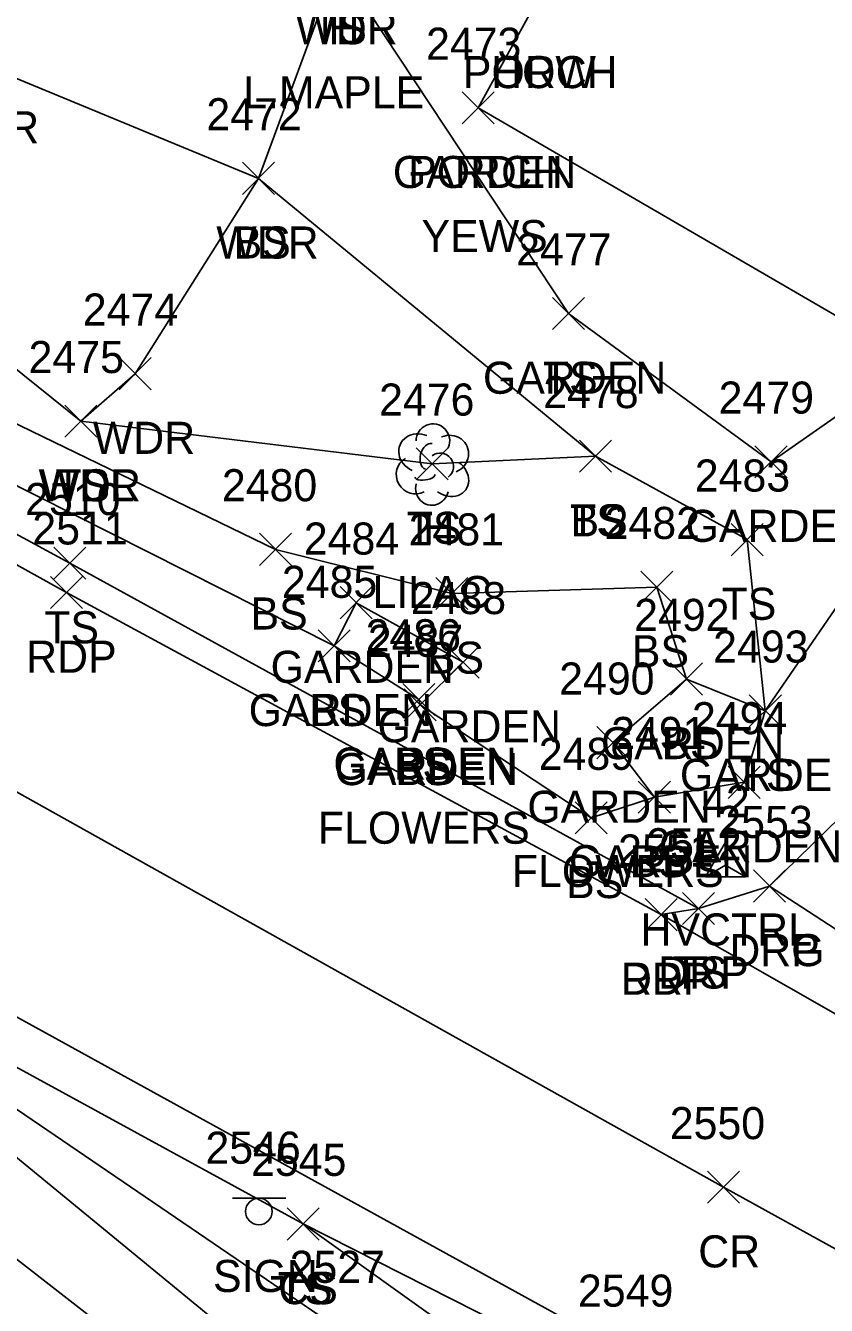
# Model space of a CAD drawing. Extents: x 1499292 to 1501024, y 534584 to 538043.
# Drawn here: x 1499506.8 to 1499556.7, y 537866.2 to 537946 of the extents above; entities that cross this region are included whole.
import ezdxf

# ---------------------------------------------------------------- set-up
doc = ezdxf.new("R2010")
doc.units = 0
for name, color, linetype in [('C_A', 7, 'Continuous'), ('C_I', 7, 'Continuous'), ('CPSM', 7, 'Continuous'), ('L_A', 7, 'Continuous'), ('L_C', 7, 'Continuous'), ('L_I', 7, 'Continuous'), ('L_TIC', 7, 'Continuous'), ('LAPB', 7, 'Continuous'), ('LAWA', 7, 'Continuous'), ('LBF', 7, 'Continuous'), ('LELB', 7, 'Continuous'), ('LTD', 7, 'Continuous'), ('LWS', 7, 'Continuous'), ('P_A', 7, 'Continuous'), ('P_I', 7, 'Continuous'), ('P_TIC', 7, 'Continuous'), ('PET', 7, 'Continuous'), ('PRC', 7, 'Continuous'), ('R_A', 7, 'Continuous'), ('R_I', 7, 'Continuous'), ('R_TIC', 7, 'Continuous'), ('RDG', 7, 'Continuous'), ('RDP', 7, 'Continuous'), ('S_A', 7, 'Continuous'), ('S_I', 7, 'Continuous'), ('SSGN', 7, 'Continuous')]:
    doc.layers.add(name, color=color, linetype=linetype)

msp = doc.modelspace()

# ---------------------------------------------------------------- linework, layer by layer
at = {"layer": 'CPSM'}
for p, q in [((1499549.185, 537892.945), (1499550.435, 537895.11)), ((1499551.685, 537892.945), (1499550.435, 537895.11)), ((1499550.435, 537893.666), (1499550.435, 537895.11)), ((1499549.185, 537892.945), (1499550.435, 537893.666)), ((1499550.435, 537893.666), (1499550.435, 537893.666)), ((1499550.435, 537893.666), (1499551.685, 537892.945)), ((1499549.185, 537892.945), (1499551.685, 537892.945))]:
    msp.add_line(p, q, dxfattribs=at)
at = {"layer": 'L_TIC'}
for points in [[(1499534.008, 537939.909), (1499536.008, 537941.909)], [(1499536.008, 537939.909), (1499534.008, 537941.909)], [(1499534.008, 537939.909), (1499536.008, 537941.909)], [(1499536.008, 537939.909), (1499534.008, 537941.909)], [(1499520.299, 537935.511), (1499522.299, 537937.511)], [(1499522.299, 537935.511), (1499520.299, 537937.511)], [(1499520.299, 537935.511), (1499522.299, 537937.511)], [(1499522.299, 537935.511), (1499520.299, 537937.511)], [(1499539.63, 537927.077), (1499541.63, 537929.077)], [(1499541.63, 537927.077), (1499539.63, 537929.077)], [(1499539.63, 537927.077), (1499541.63, 537929.077)], [(1499541.63, 537927.077), (1499539.63, 537929.077)], [(1499512.59, 537923.329), (1499514.59, 537925.329)], [(1499514.59, 537923.329), (1499512.59, 537925.329)], [(1499509.207, 537920.367), (1499511.207, 537922.367)], [(1499511.207, 537920.367), (1499509.207, 537922.367)], [(1499509.207, 537920.367), (1499511.207, 537922.367)], [(1499511.207, 537920.367), (1499509.207, 537922.367)], [(1499509.207, 537920.367), (1499511.207, 537922.367)], [(1499511.207, 537920.367), (1499509.207, 537922.367)], [(1499531.132, 537917.714), (1499533.132, 537919.714)], [(1499533.132, 537917.714), (1499531.132, 537919.714)], [(1499541.324, 537918.18), (1499543.324, 537920.18)], [(1499543.324, 537918.18), (1499541.324, 537920.18)], [(1499541.324, 537918.18), (1499543.324, 537920.18)], [(1499543.324, 537918.18), (1499541.324, 537920.18)], [(1499552.274, 537917.838), (1499554.274, 537919.838)], [(1499554.274, 537917.838), (1499552.274, 537919.838)], [(1499552.274, 537917.838), (1499554.274, 537919.838)], [(1499554.274, 537917.838), (1499552.274, 537919.838)], [(1499550.778, 537912.978), (1499552.778, 537914.978)], [(1499552.778, 537912.978), (1499550.778, 537914.978)], [(1499521.355, 537912.373), (1499523.355, 537914.373)], [(1499523.355, 537912.373), (1499521.355, 537914.373)], [(1499508.513, 537911.513), (1499510.513, 537913.513)], [(1499510.513, 537911.513), (1499508.513, 537913.513)], [(1499532.357, 537909.617), (1499534.357, 537911.617)], [(1499534.357, 537909.617), (1499532.357, 537911.617)], [(1499545.15, 537910.02), (1499547.15, 537912.02)], [(1499547.15, 537910.02), (1499545.15, 537912.02)], [(1499526.38, 537909.046), (1499528.38, 537911.046)], [(1499528.38, 537909.046), (1499526.38, 537911.046)], [(1499526.38, 537909.046), (1499528.38, 537911.046)], [(1499528.38, 537909.046), (1499526.38, 537911.046)], [(1499525.011, 537906.349), (1499527.011, 537908.349)], [(1499527.011, 537906.349), (1499525.011, 537908.349)], [(1499525.011, 537906.349), (1499527.011, 537908.349)], [(1499527.011, 537906.349), (1499525.011, 537908.349)], [(1499533.054, 537905.334), (1499535.054, 537907.334)], [(1499535.054, 537905.334), (1499533.054, 537907.334)], [(1499533.054, 537905.334), (1499535.054, 537907.334)], [(1499535.054, 537905.334), (1499533.054, 537907.334)], [(1499546.993, 537904.287), (1499548.993, 537906.287)], [(1499548.993, 537904.287), (1499546.993, 537906.287)], [(1499546.993, 537904.287), (1499548.993, 537906.287)], [(1499548.993, 537904.287), (1499546.993, 537906.287)], [(1499530.296, 537903.013), (1499532.296, 537905.013)], [(1499532.296, 537903.013), (1499530.296, 537905.013)], [(1499530.296, 537903.013), (1499532.296, 537905.013)], [(1499532.296, 537903.013), (1499530.296, 537905.013)], [(1499530.375, 537902.668), (1499532.375, 537904.668)], [(1499532.375, 537902.668), (1499530.375, 537904.668)], [(1499530.375, 537902.668), (1499532.375, 537904.668)], [(1499532.375, 537902.668), (1499530.375, 537904.668)], [(1499551.919, 537902.309), (1499553.919, 537904.309)], [(1499553.919, 537902.309), (1499551.919, 537904.309)], [(1499551.919, 537902.309), (1499553.919, 537904.309)], [(1499553.919, 537902.309), (1499551.919, 537904.309)], [(1499542.4, 537900.317), (1499544.4, 537902.317)], [(1499544.4, 537900.317), (1499542.4, 537902.317)], [(1499542.4, 537900.317), (1499544.4, 537902.317)], [(1499544.4, 537900.317), (1499542.4, 537902.317)], [(1499550.602, 537897.843), (1499552.602, 537899.843)], [(1499552.602, 537897.843), (1499550.602, 537899.843)], [(1499550.602, 537897.843), (1499552.602, 537899.843)], [(1499552.602, 537897.843), (1499550.602, 537899.843)], [(1499544.994, 537896.922), (1499546.994, 537898.922)], [(1499546.994, 537896.922), (1499544.994, 537898.922)], [(1499544.994, 537896.922), (1499546.994, 537898.922)], [(1499546.994, 537896.922), (1499544.994, 537898.922)], [(1499541.047, 537895.621), (1499543.047, 537897.621)], [(1499543.047, 537895.621), (1499541.047, 537897.621)], [(1499547.752, 537889.981), (1499549.752, 537891.981)], [(1499549.752, 537889.981), (1499547.752, 537891.981)], [(1499523.089, 537870.298), (1499525.089, 537872.298)], [(1499525.089, 537870.298), (1499523.089, 537872.298)], [(1499523.089, 537870.298), (1499525.089, 537872.298)], [(1499525.089, 537870.298), (1499523.089, 537872.298)]]:
    msp.add_lwpolyline(points, dxfattribs=at)
at = {"layer": 'LAPB'}
for points in [[(1499540.63, 537928.077), (1499553.274, 537918.838)], [(1499553.274, 537918.838), (1499562.242, 537925.098)], [(1499527.38, 537910.046), (1499526.011, 537907.349), (1499531.296, 537904.013), (1499531.375, 537903.668), (1499534.054, 537906.334)], [(1499527.38, 537910.046), (1499534.054, 537906.334)], [(1499543.4, 537901.317), (1499547.993, 537905.287), (1499552.919, 537903.309), (1499551.602, 537898.843)], [(1499543.4, 537901.317), (1499545.994, 537897.922), (1499551.602, 537898.843)]]:
    msp.add_lwpolyline(points, dxfattribs=at)
at = {"layer": 'LAWA'}
for points in [[(1499496.662, 537932.235), (1499503.855, 537943.699), (1499512.316, 537958.134), (1499519.601, 537964.392), (1499532.175, 537963.996), (1499526.227, 537949.876), (1499521.299, 537936.511), (1499513.59, 537924.329), (1499510.207, 537921.367)], [(1499496.662, 537932.235), (1499510.207, 537921.367)]]:
    msp.add_lwpolyline(points, dxfattribs=at)
at = {"layer": 'LBF'}
msp.add_lwpolyline([(1499538.424, 537947.137), (1499535.008, 537940.909), (1499562.242, 537925.098), (1499569.625, 537937.456), (1499571.824, 537941.761), (1499573.098, 537943.68), (1499566.943, 537947.6)], dxfattribs=at)
at = {"layer": 'LELB'}
for points in [[(1499317.886, 538011.726), (1499356.952, 537993.674), (1499397.448, 537973.179), (1499416.424, 537963.314), (1499438.648, 537951.874), (1499476.753, 537930.047), (1499490.298, 537922.933), (1499509.513, 537912.513), (1499548.752, 537890.981)], [(1499458.132, 537988.602), (1499497.489, 537969.525), (1499512.316, 537958.134), (1499526.227, 537949.876), (1499540.63, 537928.077)], [(1499309.186, 537981.429), (1499342.601, 537967.946), (1499383.002, 537948.454), (1499403.335, 537937.322), (1499425.862, 537923.972), (1499462.056, 537903.885), (1499477.958, 537896.437), (1499498.482, 537885.281), (1499524.089, 537871.298), (1499544.155, 537861.141), (1499587.091, 537836.791), (1499598.177, 537827.35), (1499596, 537821.552), (1499610.739, 537811.692), (1499624.068, 537800.087), (1499630.641, 537795.692), (1499636.949, 537791.6), (1499648.607, 537781.35)], [(1499489.448, 537955.958), (1499503.855, 537943.699), (1499521.299, 537936.511), (1499542.324, 537919.18)], [(1499446.582, 537950.147), (1499477.571, 537932.712), (1499491.196, 537924.904), (1499526.011, 537907.349)], [(1499455.021, 537950.388), (1499479.423, 537937.201), (1499492.562, 537927.801), (1499522.355, 537913.373), (1499533.357, 537910.617), (1499546.15, 537911.02), (1499547.993, 537905.287)], [(1499510.207, 537921.367), (1499532.132, 537918.714), (1499542.324, 537919.18), (1499551.778, 537913.978), (1499552.919, 537903.309), (1499565.41, 537921.467), (1499573.937, 537934.723), (1499581.355, 537940.574)], [(1499531.375, 537903.668), (1499542.047, 537896.621), (1499545.994, 537897.922)], [(1499473.284, 537889.721), (1499498.471, 537879.808), (1499498.645, 537874.964), (1499522.472, 537856.451), (1499547.406, 537847.481), (1499543.068, 537839.362), (1499550.539, 537830.456), (1499554.894, 537825.457), (1499558.691, 537827.698), (1499558.309, 537830.261), (1499565.321, 537832.423), (1499575.95, 537829.995), (1499584.046, 537827.015), (1499587.206, 537819.565), (1499598.435, 537808.198), (1499610.893, 537797.818), (1499632.622, 537783.246), (1499641.436, 537777.369), (1499648.073, 537774.807), (1499656.022, 537768.512), (1499664.288, 537756.487)], [(1499498.471, 537879.808), (1499497.323, 537882.497), (1499500.188, 537880.371), (1499524.797, 537860.195), (1499539.019, 537851.696), (1499547.406, 537847.481)], [(1499524.089, 537871.298), (1499543.469, 537857.463), (1499585.605, 537834.299), (1499594.227, 537825.662), (1499587.206, 537819.565)]]:
    msp.add_lwpolyline(points, dxfattribs=at)
at = {"layer": 'LTD'}
msp.add_line((1499532.132, 537918.714), (1499532.132, 537918.714), dxfattribs=at)
msp.add_line((1499532.132, 537918.714), (1499532.132, 537918.714), dxfattribs=at)
msp.add_arc((1499532.179, 537920.148), 1.047, 335.52715, 180.95627, dxfattribs=at)
for centre, major_axis, ratio, start_param, end_param in [((1499531.34, 537919.381), (1.21, -0.512), 0.895232, 1.570796, 4.712389), ((1499533.173, 537919.298), (-1.141, -0.483), 0.949671, 1.570796, 4.712389), ((1499531.923, 537919.173), (-0.208, -0.792), 0.645439, 3.141593, 6.283185), ((1499531.049, 537918.006), (0.584, -1.042), 0.959034, 3.141593, 6.283185), ((1499532.632, 537918.548), (-0.5, 0.667), 0.989748, 3.141593, 6.283185), ((1499533.132, 537917.881), (-1.09, 0.792), 0.841452, 1.570796, 4.712389), ((1499531.674, 537917.964), (-0.625, -0.083), 0.423636, 0, 3.141593), ((1499532.132, 537917.214), (0.265, 1.061), 0.942809, 1.570796, 4.712389)]:
    msp.add_ellipse(centre, major_axis=major_axis, ratio=ratio, start_param=start_param, end_param=end_param, dxfattribs=at)
at = {"layer": 'LWS'}
msp.add_lwpolyline([(1499497.73, 537883.548), (1499501.008, 537881.981), (1499526.496, 537864.626), (1499542.297, 537853.579), (1499550.737, 537846.923), (1499546.136, 537842.191), (1499544.619, 537839.692), (1499546.74, 537836.648), (1499553.032, 537830.931)], dxfattribs=at)
at = {"layer": 'P_TIC'}
for points in [[(1499508.306, 537909.677), (1499510.306, 537911.677)], [(1499510.306, 537909.677), (1499508.306, 537911.677)], [(1499545.423, 537889.59), (1499547.423, 537891.59)], [(1499547.423, 537889.59), (1499545.423, 537891.59)], [(1499549.301, 537872.589), (1499551.301, 537874.589)], [(1499551.301, 537872.589), (1499549.301, 537874.589)]]:
    msp.add_lwpolyline(points, dxfattribs=at)
at = {"layer": 'PET'}
for points in [[(1499318.777, 538007.185), (1499356.077, 537991.329), (1499396.207, 537971.039), (1499437.012, 537950.167), (1499476.074, 537929.172), (1499509.306, 537910.677), (1499546.423, 537890.59), (1499566.293, 537879.272), (1499602.082, 537858.76), (1499615.195, 537851.418), (1499643.027, 537835.063), (1499676.234, 537815.623), (1499707.101, 537797.403), (1499725.198, 537785.865), (1499749.466, 537768.587), (1499768.247, 537754.161), (1499782.48, 537740.777), (1499805.279, 537716.472), (1499820.533, 537699.08)], [(1499310.023, 537983.746), (1499343.075, 537969.541), (1499383.731, 537949.439), (1499427.71, 537927.425), (1499464.171, 537907.983), (1499500.199, 537887.497), (1499544.495, 537863.142), (1499587.74, 537838.677), (1499616.247, 537822.183), (1499651.021, 537801.554), (1499676.536, 537785.628), (1499704.158, 537768.574), (1499722.55, 537756.398), (1499745.414, 537739.8), (1499767.298, 537722.36), (1499790.892, 537701.646), (1499806.057, 537686.036), (1499813.912, 537693.068), (1499820.533, 537699.08)]]:
    msp.add_lwpolyline(points, dxfattribs=at)
at = {"layer": 'PRC'}
msp.add_lwpolyline([(1499314.647, 537995.238), (1499351.896, 537980.059), (1499390.853, 537960.785), (1499432.771, 537938.063), (1499470.255, 537918.917), (1499503.529, 537899.736), (1499550.301, 537873.589), (1499594.281, 537849.334), (1499631.071, 537828.01), (1499665.93, 537807.267), (1499699.614, 537786.782), (1499728.317, 537767.815), (1499774.937, 537731.181), (1499796.918, 537710.716), (1499813.912, 537693.068)], dxfattribs=at)
at = {"layer": 'R_TIC'}
for points in [[(1499552.185, 537891.375), (1499554.185, 537893.375)], [(1499554.185, 537891.375), (1499552.185, 537893.375)], [(1499552.185, 537891.375), (1499554.185, 537893.375)], [(1499554.185, 537891.375), (1499552.185, 537893.375)], [(1499547.752, 537889.981), (1499549.752, 537891.981)], [(1499549.752, 537889.981), (1499547.752, 537891.981)], [(1499545.423, 537889.59), (1499547.423, 537891.59)], [(1499547.423, 537889.59), (1499545.423, 537891.59)]]:
    msp.add_lwpolyline(points, dxfattribs=at)
at = {"layer": 'RDG'}
msp.add_lwpolyline([(1499553.185, 537892.375), (1499561.128, 537900.126), (1499572.66, 537921.037), (1499581.355, 537940.574), (1499588.537, 537959.177)], dxfattribs=at)
at = {"layer": 'RDP'}
msp.add_lwpolyline([(1499546.423, 537890.59), (1499548.752, 537890.981), (1499553.185, 537892.375), (1499565.054, 537884.662), (1499566.293, 537879.272)], dxfattribs=at)
at = {"layer": 'SSGN'}
for p, q in [((1499519.669, 537872.91), (1499523.002, 537872.91)), ((1499521.316, 537872.077), (1499521.316, 537872.077))]:
    msp.add_line(p, q, dxfattribs=at)
msp.add_circle((1499521.316, 537872.077), 0.833, dxfattribs=at)

# ---------------------------------------------------------------- texts
at = {"layer": 'C_A'}
msp.add_text('HVCTRL', height=2, dxfattribs=at).set_placement((1499545.128, 537888.666))
at = {"layer": 'C_I'}
msp.add_text('42', height=2, dxfattribs=at).set_placement((1499548.97, 537896.666))
at = {"layer": 'L_A'}
for s, p in [('WDR', (1499523.589, 537944.876)), ('TS', (1499524.637, 537944.876)), ('H', (1499525.66, 537944.876)), ('PORCH', (1499534.046, 537942.137)), ('HOW', (1499535.81, 537942.137)), ('WDR', (1499501.217, 537938.699)), ('GARDEN', (1499529.677, 537935.909)), ('PORCH', (1499530.63, 537935.909)), ('WDR', (1499518.661, 537931.511)), ('BS', (1499519.74, 537931.511)), ('GARDEN', (1499535.299, 537923.077)), ('TS', (1499539.039, 537923.077)), ('WDR', (1499510.952, 537919.329)), ('WDR', (1499507.569, 537916.367)), ('WDL', (1499507.624, 537916.367)), ('TS', (1499508.616, 537916.367)), ('TS', (1499530.541, 537913.714)), ('H', (1499531.565, 537913.714)), ('TS', (1499540.733, 537914.18)), ('BS', (1499540.765, 537914.18)), ('GARDEN', (1499547.944, 537913.838)), ('GARDEN', (1499547.944, 537913.838)), ('TS', (1499550.187, 537908.978)), ('BS', (1499520.795, 537908.373)), ('TS', (1499507.922, 537907.513)), ('BS', (1499531.798, 537905.617)), ('BS', (1499544.591, 537906.02)), ('GARDEN', (1499522.049, 537905.046)), ('GARDEN', (1499522.049, 537905.046)), ('GARDEN', (1499520.681, 537902.349)), ('BS', (1499524.452, 537902.349)), ('GARDEN', (1499528.723, 537901.334)), ('GARDEN', (1499528.723, 537901.334)), ('GARDEN', (1499542.662, 537900.287)), ('BS', (1499546.434, 537900.287)), ('GARDEN', (1499525.965, 537899.013)), ('GARDEN', (1499526.045, 537898.668)), ('BS', (1499529.737, 537899.013)), ('BS', (1499529.816, 537898.668)), ('GARDEN', (1499547.589, 537898.309)), ('TS', (1499551.329, 537898.309)), ('GARDEN', (1499538.07, 537896.317)), ('GARDEN', (1499538.07, 537896.317)), ('GARDEN', (1499546.272, 537893.843)), ('GARDEN', (1499546.272, 537893.843)), ('GARDEN', (1499540.664, 537892.922)), ('BS', (1499544.435, 537892.922)), ('BS', (1499540.488, 537891.621)), ('TS', (1499547.161, 537885.981)), ('TS', (1499522.498, 537866.298)), ('CS', (1499522.53, 537866.298))]:
    msp.add_text(s, height=2, dxfattribs=at).set_placement(p)
at = {"layer": 'L_C'}
for s, p in [('L.MAPLE', (1499520.337, 537940.876)), ('YEWS', (1499531.465, 537931.909)), ('LILAC', (1499528.407, 537909.714)), ('FLOWERS', (1499524.996, 537895.013)), ('FLOWERS', (1499537.101, 537892.317)), ('FLOWERS', (1499537.101, 537892.317))]:
    msp.add_text(s, height=2, dxfattribs=at).set_placement(p)
at = {"layer": 'L_I'}
for s, p in [('2473', (1499531.748, 537943.909)), ('2473', (1499531.748, 537943.909)), ('2472', (1499518.039, 537939.511)), ('2472', (1499518.039, 537939.511)), ('2477', (1499537.37, 537931.077)), ('2477', (1499537.37, 537931.077)), ('2474', (1499510.33, 537927.329)), ('2475', (1499506.947, 537924.367)), ('2475', (1499506.947, 537924.367)), ('2475', (1499506.947, 537924.367)), ('2476', (1499528.817, 537921.714)), ('2476', (1499528.817, 537921.714)), ('2478', (1499539.064, 537922.18)), ('2478', (1499539.064, 537922.18)), ('2479', (1499550.007, 537921.838)), ('2479', (1499550.007, 537921.838)), ('2483', (1499548.518, 537916.978)), ('2480', (1499519.008, 537916.373)), ('2510', (1499506.733, 537915.513)), ('2481', (1499530.664, 537913.617)), ('2482', (1499542.891, 537914.02)), ('2484', (1499524.12, 537913.046)), ('2484', (1499524.12, 537913.046)), ('2485', (1499522.752, 537910.349)), ('2485', (1499522.752, 537910.349)), ('2488', (1499530.794, 537909.334)), ('2488', (1499530.794, 537909.334)), ('2492', (1499544.733, 537908.287)), ('2492', (1499544.733, 537908.287)), ('2486', (1499527.981, 537907.013)), ('2486', (1499527.981, 537907.013)), ('2487', (1499528.115, 537906.668)), ('2487', (1499528.115, 537906.668)), ('2493', (1499549.66, 537906.309)), ('2493', (1499549.66, 537906.309)), ('2490', (1499540.054, 537904.317)), ('2490', (1499540.054, 537904.317)), ('2494', (1499548.343, 537901.843)), ('2494', (1499548.343, 537901.843)), ('2491', (1499543.301, 537900.922)), ('2491', (1499543.301, 537900.922)), ('2489', (1499538.78, 537899.621)), ('2552', (1499545.492, 537893.981)), ('2545', (1499520.829, 537874.298)), ('2545', (1499520.829, 537874.298)), ('2527', (1499523.236, 537867.626))]:
    msp.add_text(s, height=2, dxfattribs=at).set_placement(p)
at = {"layer": 'P_A'}
for s, p in [('RDP', (1499506.794, 537905.677)), ('RDP', (1499543.911, 537885.59)), ('CR', (1499548.734, 537868.589))]:
    msp.add_text(s, height=2, dxfattribs=at).set_placement(p)
at = {"layer": 'P_I'}
for s, p in [('2511', (1499507.18, 537913.677)), ('2551', (1499543.73, 537893.59)), ('2550', (1499546.954, 537876.589)), ('2549', (1499541.228, 537866.142))]:
    msp.add_text(s, height=2, dxfattribs=at).set_placement(p)
at = {"layer": 'R_A'}
for s, p in [('DRG', (1499550.673, 537887.375)), ('DRP', (1499550.673, 537887.375)), ('DRP', (1499546.24, 537885.981)), ('DRP', (1499543.911, 537885.59))]:
    msp.add_text(s, height=2, dxfattribs=at).set_placement(p)
at = {"layer": 'R_I'}
for s, p in [('2553', (1499549.925, 537895.375)), ('2553', (1499549.925, 537895.375)), ('2551', (1499543.73, 537893.59)), ('2552', (1499545.492, 537893.981))]:
    msp.add_text(s, height=2, dxfattribs=at).set_placement(p)
at = {"layer": 'S_A'}
msp.add_text('SIGN', height=2, dxfattribs=at).set_placement((1499518.454, 537867.056))
at = {"layer": 'S_I'}
msp.add_text('2546', height=2, dxfattribs=at).set_placement((1499517.981, 537875.056))

doc.saveas('drawing.dxf')
